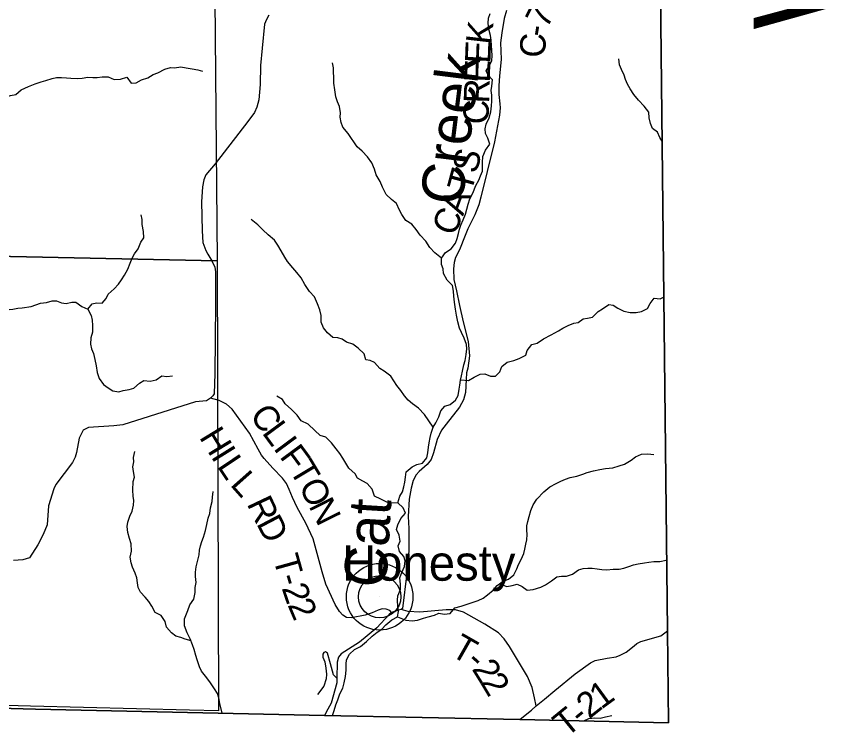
# Model space of a CAD drawing. Extents: x 2043100 to 2470832, y 443715 to 810583.
# Drawn here: x 2250111 to 2259800, y 578203 to 586640 of the extents above; entities that cross this region are included whole.
import ezdxf

# ---------------------------------------------------------------- set-up
doc = ezdxf.new("R2010")
doc.units = 0
for name, color, linetype in [('GM_X_Adjacent_County', 7, 'Continuous'), ('GM_X_Adjacent_County_Text', 7, 'Continuous'), ('GM_X_County', 7, 'Continuous'), ('GM_X_County_Road', 7, 'Continuous'), ('GM_X_County_Road_Text', 7, 'Continuous'), ('GM_X_Minor_River', 7, 'Continuous'), ('GM_X_Minor_River_Text', 7, 'Continuous'), ('GM_X_Section', 7, 'Continuous'), ('GM_X_Township', 7, 'Continuous'), ('GM_X_Township_Road', 7, 'Continuous'), ('GM_X_Township_Road_Text', 7, 'Continuous'), ('GM_X_Unincorporated', 7, 'Continuous'), ('GM_X_Unincorporated_Location', 7, 'Continuous'), ('GM_X_Unincorporated_Text', 7, 'Continuous')]:
    doc.layers.add(name, color=color, linetype=linetype)

msp = doc.modelspace()

# ---------------------------------------------------------------- linework, layer by layer
at = {"layer": 'GM_X_Adjacent_County'}
msp.add_lwpolyline([(2216579.5, 579557.9), (2223507.5, 579310.4), (2225427.7, 579241.8), (2226568.4, 579203.4), (2228315.1, 579144.7), (2231348.6, 579042.7), (2232125.7, 579016.6), (2234047.9, 578951.9), (2239312.3, 578790.5), (2242217.7, 578701.5), (2247300.8, 578559.2), (2250333.8, 578477), (2253742.5, 578404.8), (2256042.8, 578356.1), (2257797.2, 578318.9), (2257785.1, 579400.1), (2257700.8, 586916.3), (2257667, 589930.8), (2257605.5, 595412.8), (2257611.2, 601163.6)], dxfattribs=at)
at = {"layer": 'GM_X_County'}
msp.add_lwpolyline([(2257611.2, 601163.6), (2257605.5, 595412.8), (2257667, 589930.8), (2257700.8, 586916.3), (2257785.1, 579400.1), (2257797.2, 578318.9), (2256042.8, 578356.1), (2253742.5, 578404.8), (2250333.8, 578477), (2247300.8, 578559.2), (2242217.7, 578701.5), (2239312.3, 578790.5), (2234047.9, 578951.9), (2232125.7, 579016.6), (2231348.6, 579042.7), (2228315.1, 579144.7), (2226568.4, 579203.4), (2225427.7, 579241.8), (2225441.5, 581717.3), (2225483.5, 589244.8), (2225499.1, 592053.4), (2225505.3, 593158.4), (2225533.1, 595536.5), (2225566.1, 598355.5)], dxfattribs=at)
at = {"layer": 'GM_X_County_Road'}
msp.add_lwpolyline([(2255885.3, 586710.4), (2255857.5, 586614.2), (2255831.8, 586446.1), (2255815.9, 586327.9), (2255820.1, 586235.9), (2255824.2, 586133.8), (2255804.5, 585939.6), (2255794.7, 585821.5), (2255796.9, 585721.4), (2255807, 585609.3), (2255811.1, 585563.3), (2255805.2, 585477.2), (2255745.8, 585162.8), (2255658.4, 584812.4), (2255583, 584512), (2255559.1, 584419.9), (2255511.4, 584303.8), (2255431.7, 584137.5), (2255397.9, 584057.4), (2255334.2, 583891.1), (2255286.4, 583801), (2255268.5, 583740.9), (2255260.6, 583664.8), (2255266.8, 583540.7), (2255297, 583406.7), (2255331.2, 583234.6), (2255377.4, 583042.5), (2255433.7, 582808.3), (2255449.9, 582642.2), (2255430.2, 582496.1), (2255416.3, 582440), (2255410.4, 582361.9), (2255402.6, 582209.8), (2255378.8, 582121.7), (2255331, 582035.5), (2255173.5, 581835.1), (2255121.6, 581767), (2255069.9, 581654.8), (2255026.2, 581498.6), (2254998.3, 581418.5), (2254950.5, 581362.4), (2254856.7, 581280.2), (2254822.8, 581240.1), (2254785, 581174), (2254761.1, 581081.9), (2254741.3, 580953.7), (2254725.7, 580747.5), (2254733.9, 580605.4), (2254736.1, 580481.3), (2254736.3, 580345.2), (2254710.7, 580078.9), (2254661.4, 579664.4), (2254645.4, 579652.4), (2254613.4, 579644.4), (2254553.6, 579624.3), (2254531.6, 579618.2), (2254501.7, 579594.2), (2254360.1, 579435.8), (2254152.6, 579269.4), (2253939.1, 579128.9), (2253905.2, 579092.9), (2253891.3, 579030.8), (2253888.5, 578845.4), (2253887.6, 578790.6), (2253820.1, 578550.2), (2253780.2, 578480.1), (2253742.5, 578404.8)], dxfattribs=at)
at = {"layer": 'GM_X_Minor_River'}
for points in [[(2255436.2, 584429.5), (2255455.5, 584491.8), (2255488.8, 584558.2), (2255523.8, 584646.8), (2255559.1, 584709.2), (2255580.5, 584763.6), (2255601.9, 584815.9), (2255605.4, 584866), (2255604.8, 584918.1), (2255608, 584988.2), (2255637.1, 585064.6), (2255688.4, 585133.3), (2255667.5, 585207.2), (2255640.9, 585259), (2255636.3, 585315), (2255647.7, 585371.2), (2255682.9, 585443.7), (2255700.1, 585516), (2255711.2, 585588.2), (2255714.6, 585642.4), (2255713.9, 585710.5), (2255707.2, 585768.5), (2255712.6, 585818.6), (2255719.8, 585892.8), (2255671.1, 585948.3), (2255646.5, 586000.2), (2255678, 586050.6), (2255715.2, 586117.1), (2255716.5, 586181.2), (2255711.9, 586237.2), (2255709.2, 586297.3), (2255706.5, 586361.4), (2255697.8, 586415.3), (2255679, 586491.3), (2255672.2, 586559.3), (2255675.5, 586619.4), (2255692.9, 586675.7)], [(2257725, 585161.6), (2257695.1, 585215.3), (2257664.4, 585275.1), (2257607.8, 585320.5), (2257585.1, 585378.4), (2257568.3, 585444.3), (2257563.6, 585512.3), (2257510.7, 585583.9), (2257443.9, 585653.2), (2257389.1, 585720.8), (2257342.3, 585788.3), (2257311.6, 585842.1), (2257289, 585897.9), (2257272.4, 585949.8), (2257241.6, 586015.6), (2257219, 586069.4), (2257210.1, 586141.4)], [(2250254.6, 585813.3), (2250332, 585845.9), (2250401.8, 585868.7), (2250455.7, 585883.3), (2250531.5, 585910.2), (2250583.4, 585918.8), (2250641.5, 585919.4), (2250699.5, 585918), (2250753.6, 585914.6), (2250827.7, 585907.4), (2250883.7, 585912), (2250951.6, 585924.8), (2251011.8, 585919.4), (2251061.8, 585920), (2251121.7, 585928.7), (2251191.8, 585927.4), (2251264.2, 585896.2), (2251338.2, 585899), (2251410, 585923.8), (2251462.8, 585854.3), (2251522.8, 585858.9), (2251584.5, 585893.7), (2251658.3, 585918.5), (2251721.9, 585955.3), (2251777.7, 585975.9), (2251859.3, 586018.8), (2251925.1, 586037.6), (2251975.2, 586034.1), (2252047.2, 586044.9), (2252111.3, 586035.6), (2252181.5, 586022.4), (2252247.7, 586011.1), (2252301.9, 585995.6)], [(2255121.2, 583793.1), (2255040.4, 583856.3), (2254983.7, 583915.8), (2254936.7, 583993.4), (2254869.9, 584062.8), (2254821.1, 584130.3), (2254770.4, 584191.9), (2254701.8, 584237.2), (2254653, 584304.8), (2254624.4, 584356.5), (2254589.5, 584434.3), (2254532.9, 584481.7), (2254468.1, 584543.1), (2254425.1, 584626.8), (2254396.3, 584696.5), (2254351.4, 584774.2), (2254330.7, 584840), (2254297.8, 584913.8), (2254246.9, 584985.3), (2254184.1, 585050.8), (2254125.5, 585104.2), (2254019.6, 585259.3), (2253958.7, 585334.7), (2253936.1, 585388.6), (2253925.4, 585452.5), (2253930.8, 585502.7), (2253919.9, 585578.7), (2253893.3, 585632.5), (2253876.6, 585694.4), (2253863.7, 585774.4), (2253852.8, 585852.4), (2253849.9, 585928.4), (2253847.3, 585978.5), (2253846.7, 586032.6), (2253834, 586094.5)], [(2249739.3, 585851.7), (2249796.3, 585837.4), (2249828.5, 585777.5), (2249832.7, 585709.4), (2249868.9, 585645.5), (2249922.9, 585645.7), (2249984.7, 585687.9), (2250038.7, 585710.1), (2250104.7, 585720.3), (2250164.5, 585774.5), (2250254.6, 585813.3)], [(2253837, 578404.1), (2253856.7, 578463), (2253875.9, 578531.4), (2253897.3, 578589.7), (2253922.5, 578658.1), (2253955.8, 578726.5), (2253975.1, 578786.8), (2253990.2, 578865.2), (2253997.4, 578939.3), (2253996.6, 579007.4), (2254002, 579061.6), (2254035.3, 579126), (2254094.7, 579180.8), (2254166.4, 579217.6), (2254235.7, 579276.5), (2254305.1, 579339.3), (2254362.6, 579384), (2254418.3, 579420.7), (2254465.7, 579471.3), (2254535.1, 579532.1), (2254600.8, 579564.9), (2254612, 579631.1), (2254607.4, 579687.2), (2254602.5, 579761.2), (2254605.9, 579815.3), (2254637.1, 579889.8), (2254636.4, 579949.9), (2254627.6, 580023.9), (2254652.8, 580090.3), (2254684.1, 580160.7), (2254691.3, 580226.9), (2254676.7, 580278.8), (2254624, 580336.4), (2254609.3, 580402.3), (2254632.6, 580458.6), (2254619.9, 580526.6), (2254589, 580596.4), (2254604.5, 580648.6), (2254639.7, 580723.1), (2254697, 580785.8), (2254670.2, 580851.7), (2254607.5, 580909.1), (2254628.6, 580987.4), (2254660.1, 581037.8), (2254677.4, 581096.1), (2254686.8, 581154.3), (2254694.2, 581210.5), (2254705.4, 581274.7), (2254774.8, 581335.5), (2254828.6, 581360.2), (2254896.4, 581376.9), (2254945.8, 581439.6), (2254959.1, 581499.8), (2254966.4, 581564), (2254973.8, 581618.2), (2254987.1, 581680.4), (2254998.5, 581730.6), (2255021.7, 581799), (2255053.2, 581851.4), (2255088.4, 581923.9), (2255113.6, 581994.2), (2255161, 582046.8), (2255220.9, 582067.5), (2255284.3, 582118.3), (2255315.7, 582174.7), (2255328.9, 582247), (2255336.3, 582297.2), (2255345.7, 582353.3), (2255355.1, 582405.5), (2255366.5, 582459.7), (2255383.7, 582536), (2255399.1, 582588.3), (2255412.3, 582656.5), (2255419.6, 582722.7), (2255415, 582774.7), (2255388.1, 582848.6), (2255357.3, 582914.3), (2255332.7, 582966.1), (2255311.9, 583042), (2255296.9, 583122), (2255286.1, 583192), (2255273.2, 583273.9), (2255264.4, 583344), (2255263.7, 583404), (2255248.9, 583470), (2255186.2, 583533.4), (2255145.3, 583611.1), (2255140.6, 583665.1), (2255122, 583719), (2255121.2, 583793.1), (2255166.5, 583857.7), (2255234, 583902.5), (2255287.3, 583969.2), (2255306.7, 584025.5), (2255320.1, 584081.7), (2255333.5, 584131.9), (2255348.9, 584182.2), (2255376.3, 584242.5), (2255403.5, 584308.9), (2255420.9, 584369.2), (2255436.2, 584429.5)], [(2250950.5, 583190.7), (2251004, 583253.3), (2251055.9, 583265.9), (2251122, 583260.6), (2251167.5, 583315.2), (2251190.9, 583369.5), (2251262.2, 583430.4), (2251313.6, 583485), (2251347.1, 583535.5), (2251384.5, 583590), (2251421.7, 583662.5), (2251450.9, 583734.9), (2251476.3, 583793.3), (2251503.7, 583843.7), (2251545.1, 583900.2), (2251578.2, 583978.7), (2251611.7, 584033.1), (2251608.8, 584105.2), (2251591.9, 584187.2), (2251593.2, 584249.3), (2251582.6, 584303.2)], [(2255021.8, 581799.1), (2254972.8, 581874.5), (2254919.9, 581950.1), (2254851, 582025.4), (2254780.4, 582074.7), (2254725.9, 582118.2), (2254685.3, 582169.8), (2254642.5, 582233.5), (2254595.8, 582293.1), (2254559.1, 582348.7), (2254522.5, 582400.4), (2254445.8, 582461.7), (2254393.4, 582491.2), (2254332.5, 582562.6), (2254280.2, 582586.1), (2254230.1, 582595.5), (2254207.3, 582663.4), (2254136.5, 582730.7), (2254073.8, 582780.1), (2254001.5, 582803.3), (2253951.1, 582836.9), (2253898.9, 582852.3), (2253838.8, 582855.7), (2253778.1, 582911.1), (2253729.4, 582972.6), (2253702.6, 583038.4), (2253701.7, 583116.6), (2253687, 583182.5), (2253660.1, 583254.3), (2253625.2, 583336.1), (2253564.4, 583397.5), (2253511.4, 583483), (2253466.5, 583560.7), (2253413.8, 583622.2), (2253367.1, 583677.8), (2253304.2, 583753.2), (2253275.6, 583804.9), (2253230.7, 583876.6), (2253191.9, 583944.2), (2253151.2, 584003.9), (2253078.5, 584065.2), (2253013.7, 584124.6), (2252955, 584186), (2252878.2, 584247.3)], [(2255347, 582360.5), (2255437.8, 582352.3), (2255505.4, 582389.1), (2255577.1, 582424), (2255631.1, 582428.6), (2255697.4, 582403.2), (2255755.5, 582399.9), (2255806.9, 582454.5), (2255830.2, 582514.9), (2255893.7, 582567.6), (2255971.6, 582586.5), (2256037.3, 582609.3), (2256113, 582648.2), (2256128.3, 582704.4), (2256185.6, 582775.2), (2256247.5, 582789.8), (2256320.9, 582842.7), (2256414.5, 582887.8), (2256498, 582934.8), (2256551.7, 582965.4), (2256613.4, 583000.2), (2256679.1, 583024.9), (2256731.1, 583035.5), (2256788.6, 583076.2), (2256840.6, 583086.8), (2256900.5, 583095.4), (2256965.8, 583162.2), (2257019.5, 583194.9), (2257092.9, 583247.8), (2257143.1, 583238.3), (2257197.5, 583202.8), (2257268, 583167.6), (2257344.2, 583152.4), (2257414.3, 583153.1), (2257478.2, 583161.8), (2257547.8, 583200.7), (2257581.2, 583259.1), (2257626.5, 583319.7), (2257696.7, 583312.4), (2257745.5, 583335.1)], [(2248781.1, 583006.6), (2248896.4, 583023.4), (2248948.4, 583033.6), (2249012.2, 583083.8), (2249080.1, 583144), (2249153.9, 583182.3), (2249229.9, 583200.5), (2249287.9, 583206.7), (2249349.9, 583198.9), (2249427.9, 583191.1), (2249489.9, 583187.3), (2249558, 583181.5), (2249614, 583179.6), (2249666, 583175.8), (2249724, 583178), (2249790, 583184.2), (2249848, 583180.3), (2249900, 583178.5), (2249982, 583182.8), (2250070, 583193), (2250125.9, 583203.2), (2250179.9, 583207.3), (2250283.5, 583223.4)], [(2250283.5, 583223.4), (2250393.5, 583260.7), (2250463.4, 583271.4), (2250531.3, 583288.2), (2250581.3, 583290.8), (2250641.6, 583265.4), (2250695.8, 583256), (2250761.6, 583274.7), (2250811.6, 583275.3), (2250880.3, 583221.9), (2250950.7, 583190.7), (2250989.6, 583114.9), (2251002.2, 583063), (2251008.9, 582999), (2251007.8, 582920.8), (2250986.6, 582852.5), (2250985.4, 582778.4), (2250994.1, 582722.4), (2251020.7, 582670.6), (2251033.5, 582596.6), (2251048.4, 582522.7), (2251063.2, 582446.7), (2251084.1, 582374.9), (2251136.9, 582305.3), (2251191.4, 582263.9), (2251245.8, 582230.4), (2251318.1, 582217.2), (2251369.9, 582231.8), (2251439.8, 582246.5), (2251495.7, 582259.2), (2251559.1, 582320), (2251610.8, 582350.6), (2251686.9, 582341.4), (2251756.8, 582360.2), (2251822.3, 582404.9), (2251884.4, 582399.6), (2251950.4, 582406.4)], [(2254607.5, 580909.1), (2254525.5, 580906.2), (2254475.3, 580917.6), (2254406.9, 580950.9), (2254332.4, 580986.2), (2254303.5, 581070), (2254242.7, 581135.4), (2254192.3, 581164.9), (2254129.9, 581198.3), (2254101.2, 581252.1), (2254028.4, 581317.4), (2253993.7, 581375.1), (2253959, 581436.8), (2253920.3, 581492.5), (2253879.7, 581546.1), (2253822.9, 581615.6), (2253758, 581685), (2253691.8, 581702.3), (2253627.1, 581759.7), (2253548.2, 581834.9), (2253467.7, 581874.1), (2253418.8, 581943.7), (2253352, 582011), (2253277.2, 582076.3), (2253244.6, 582128.1), (2253178.1, 582167.4)], [(2252168.2, 579282.9), (2252099.8, 579303.2), (2252049.5, 579322.7), (2251991.2, 579340.1), (2251938.8, 579379.6), (2251878, 579445), (2251865.2, 579511), (2251816.4, 579580.5), (2251745.9, 579617.8), (2251705, 579693.5), (2251672.4, 579747.2), (2251627.8, 579798.8), (2251573, 579858.3), (2251546.4, 579910.1), (2251537.8, 579966.1), (2251529.1, 580024.1), (2251510.4, 580082), (2251479.6, 580151.8), (2251463, 580203.7), (2251452.3, 580267.6), (2251465.5, 580341.9), (2251462.5, 580426), (2251443.8, 580489.9), (2251425, 580559.8), (2251414.1, 580629.8), (2251421.6, 580681.9), (2251448.8, 580752.3), (2251474.1, 580810.7), (2251491.3, 580883), (2251492.7, 580935.1), (2251486.1, 580989.1), (2251483.4, 581057.2), (2251486.2, 581161.4), (2251503.6, 581211.7), (2251490.8, 581279.6), (2251484.2, 581333.6), (2251493.6, 581391.8), (2251489, 581443.8), (2251504.2, 581514.1)], [(2254600.8, 579564.9), (2254701.3, 579527.9), (2254775.4, 579520.7), (2254837.4, 579525.4), (2254909.2, 579550.2), (2254963, 579566.9), (2255036.9, 579587.7), (2255090.7, 579608.3), (2255152.8, 579599), (2255222.8, 579603.8), (2255278.1, 579670.5), (2255353.9, 579693.3), (2255411.7, 579712), (2255551.3, 579757.6), (2255611, 579786.3), (2255662.6, 579826.9), (2255730.1, 579881.7), (2255777.5, 579934.3), (2255847, 579985.2), (2255908.7, 580009.9), (2255974.2, 580060.7), (2256009.5, 580131.2), (2256028.9, 580183.4), (2256060.2, 580241.9), (2256089.4, 580314.3), (2256100.9, 580364.5), (2256116.3, 580420.8), (2256127.7, 580473), (2256129, 580535.1), (2256126.4, 580587.1), (2256125.8, 580637.2), (2256137.2, 580689.4), (2256152.5, 580749.7), (2256171.8, 580818), (2256201, 580886.4), (2256244.3, 580953), (2256325.4, 581038), (2256398.8, 581096.9), (2256470.4, 581135.7), (2256526.1, 581164.4), (2256581.9, 581189), (2256637.7, 581207.7), (2256715.6, 581224.5), (2256787.4, 581247.4), (2256839.2, 581266), (2256911, 581286.8), (2256984.9, 581303.6), (2257054.9, 581312.4), (2257140.8, 581323.3), (2257212.6, 581344.2), (2257278.5, 581364.9), (2257356, 581411.8), (2257407.6, 581452.5), (2257479.3, 581483.3), (2257551.3, 581488.1), (2257621.4, 581478.8)], [(2252535.7, 578431.7), (2252508.7, 578546.5), (2252495.9, 578610.4), (2252479.3, 578662.3), (2252446.7, 578718.1), (2252397.8, 578789.7), (2252355.1, 578849.3), (2252292.2, 578924.7), (2252269.6, 578978.5), (2252242.6, 579058.4), (2252226, 579112.3), (2252207.2, 579182.2), (2252184.6, 579238), (2252159.8, 579305.9), (2252122.9, 579379.6), (2252090, 579461.3), (2252091, 579541.5), (2252129.9, 579642.1), (2252153.2, 579708.4), (2252200.5, 579773), (2252217.6, 579853.3), (2252218.9, 579913.5), (2252228.3, 579971.7), (2252221.5, 580039.7), (2252222.9, 580091.8), (2252230.2, 580153.9), (2252247.3, 580232.3), (2252262.6, 580296.5), (2252270, 580350.7), (2252279.4, 580402.9), (2252294.8, 580455.1), (2252316.3, 580505.4), (2252337.4, 580583.8), (2252354.6, 580656.1), (2252369.8, 580728.4), (2252389.2, 580782.7), (2252398.4, 580850.9), (2252415.6, 580923.2), (2252423, 580977.3), (2252428.3, 581041.5)], [(2255806, 579955.2), (2255889.7, 579923.5), (2255953.6, 579934.2), (2256011.5, 579950.9), (2256069.9, 579923.5), (2256128.4, 579880.1), (2256200.4, 579888.9), (2256290.1, 579913.9), (2256345.9, 579942.5), (2256415.4, 579989.4), (2256480.9, 580038.2), (2256532.9, 580044.7), (2256594.9, 580047.4), (2256662.7, 580070.2), (2256734.2, 580119), (2256792, 580135.7), (2256846, 580138.3), (2256896, 580140.8), (2256954.2, 580131.5), (2257008.3, 580124), (2257068.4, 580120.7), (2257144.4, 580129.5), (2257214.4, 580128.3), (2257270.4, 580138.9), (2257328.2, 580157.6), (2257384, 580178.2), (2257437.9, 580190.8), (2257511.8, 580203.7), (2257565.8, 580212.2), (2257621.8, 580216.9), (2257693.8, 580219.7), (2257767.7, 580232.5), (2257780.2, 580241.6)], [(2256796.7, 578341.4), (2256856.1, 578369.6), (2256928.1, 578376.4), (2256990.2, 578371.1), (2257054, 578387.8), (2257129.9, 578404.7)]]:
    msp.add_lwpolyline(points, dxfattribs=at)
at = {"layer": 'GM_X_Section'}
for points in [[(2247160.3, 589180.2), (2252428.7, 589049.6), (2252475, 583760), (2247227.5, 583868.8)], [(2252475, 583760), (2252493.4, 578457.9), (2252149, 578464.8), (2250278.2, 578513.6), (2248537.8, 578562.8), (2247286.4, 578594.9), (2247227.5, 583868.8)]]:
    msp.add_lwpolyline(points, close=True, dxfattribs=at)
at = {"layer": 'GM_X_Township'}
msp.add_lwpolyline([(2257611.2, 601163.6), (2257605.5, 595412.8), (2257667, 589930.8), (2257700.8, 586916.3), (2257785.1, 579400.1), (2257797.2, 578318.9), (2256042.8, 578356.1), (2253742.5, 578404.8), (2250333.8, 578477), (2247300.8, 578559.2), (2242217.7, 578701.5), (2239312.3, 578790.5), (2234047.9, 578951.9), (2232125.7, 579016.6), (2231348.6, 579042.7), (2228315.1, 579144.7), (2226568.4, 579203.4), (2225427.7, 579241.8), (2225441.5, 581717.3), (2225483.5, 589244.8), (2225499.1, 592053.4), (2225505.3, 593158.4), (2225533.1, 595536.5), (2225566.1, 598355.5)], dxfattribs=at)
at = {"layer": 'GM_X_Township_Road'}
for points in [[(2253084.9, 586656.4), (2253057, 586604.4), (2253033.1, 586548.3), (2253005.6, 586266), (2252987.9, 586061.8), (2252984.2, 585837.6), (2252966.5, 585659.4), (2252944.7, 585569.3), (2252914.8, 585509.2), (2252837.1, 585401), (2252452.3, 584904), (2252342.6, 584773.8), (2252318.8, 584713.7), (2252302.9, 584631.6), (2252291.2, 584457.4), (2252297.7, 584113.1), (2252307.9, 583975), (2252342, 583881), (2252368, 583839), (2252414.1, 583761), (2252448.1, 583687), (2252458.2, 583630.9), (2252456.8, 583246.6), (2252448, 582431.9), (2252442.4, 582193.6), (2252424.4, 582169.6), (2252396.5, 582141.5), (2252352.6, 582111.4), (2252220.8, 582099.2), (2251366.3, 581829.8), (2251258.4, 581815.7), (2250958.8, 581797.2), (2250896.9, 581765.1), (2250849.1, 581671), (2250817.4, 581502.8), (2250803.5, 581448.7), (2250769.7, 581386.6), (2250574.3, 581126.1), (2250550.4, 581074), (2250486.8, 580875.7), (2250471.1, 580649.5), (2250427.4, 580537.4), (2250363.6, 580415.2), (2250262.6, 580260.1), (2250186.7, 580237.7), (2250074.7, 580229)], [(2254531.6, 579618.2), (2254509.6, 579642.2), (2254467.6, 579658.2), (2254421.7, 579660.1), (2254373.7, 579646), (2254303.9, 579611.9), (2254220, 579587.8), (2254060.3, 579553.5), (2254002.3, 579559.4), (2253956.4, 579587.4), (2253916.3, 579629.4), (2253866.3, 579711.4), (2253758.1, 579951.5), (2253715.9, 580097.5), (2253607.5, 580483.7), (2253521.3, 580671.8), (2253419.1, 580853.8), (2253363, 580971.8), (2253326.9, 581065.9), (2253292.9, 581137.9), (2253246.8, 581201.9), (2253132.8, 581319.8), (2253030.8, 581431.8), (2252998.8, 581469.8), (2252960.7, 581539.8), (2252858.5, 581731.8), (2252654.4, 582013.8), (2252586.4, 582071.7), (2252500.4, 582113.6), (2252396.5, 582141.5)], [(2256042.8, 578356.1), (2256105.4, 578407.3), (2256181.2, 578467.4), (2256237.1, 578519.5), (2256217, 578613.6), (2256190.8, 578735.7), (2256132.7, 578863.7), (2255922.4, 579215.8), (2255858.4, 579307.8), (2255792.4, 579379.7), (2255632.4, 579481.6), (2255378.5, 579619.4), (2255286.6, 579647.3), (2255176.7, 579649.1), (2254863.2, 579620.7), (2254727.3, 579630.5), (2254645.4, 579652.4)], [(2256237.1, 578519.5), (2256334.8, 578595.8), (2256456.5, 578698), (2256695.9, 578894.5), (2256877.5, 579022.9), (2256931.4, 579053), (2257071.2, 579081.2), (2257179, 579095.4), (2257226.9, 579113.5), (2257296.8, 579149.6), (2257390.6, 579223.8), (2257424.5, 579251.9), (2257468.4, 579273.9), (2257706, 579344.3), (2257785.1, 579400.1)], [(2253888.5, 578845.4), (2253849, 578883.2), (2253812, 579013), (2253775, 579136.8), (2253754.9, 579154.7), (2253733, 579144.5), (2253723.2, 579126.4), (2253723.5, 579090.4), (2253745.9, 579034.5), (2253758.5, 578962.5), (2253765.1, 578890.5), (2253761.5, 578834.5), (2253734.2, 578748.2), (2253657.1, 578651.5)]]:
    msp.add_lwpolyline(points, dxfattribs=at)
at = {"layer": 'GM_X_Unincorporated'}
for radius in [392.8, 249]:
    msp.add_circle((2254391.6, 579802.3), radius, dxfattribs=at)
at = {"layer": 'GM_X_Unincorporated_Location'}
msp.add_line((2254391.6, 579802.3), (2254391.6, 579802.3), dxfattribs=at)

# ---------------------------------------------------------------- texts
at = {"layer": 'GM_X_Adjacent_County_Text'}
msp.add_text('WASHINGTON COUNTY', height=1000, rotation=90.38621, dxfattribs=at).set_placement((2259801.3, 586491.9))
at = {"layer": 'GM_X_County_Road_Text'}
for s, rotation, p in [('7', 62.9276, (2256362, 586485.8)), ('K', 83.46912, (2255703.9, 586300.5)), ('-', 80.78022, (2256349.9, 586387.6)), ('C', 88.3176, (2256343.7, 586151.7)), ('E', 87.89095, (2255696.1, 586082.3)), ('E', 88.16109, (2255688.9, 585858.4)), ('R', 88.16534, (2255681, 585612.2)), ('C', 88.16534, (2255673.1, 585365.9)), ('S', 75.69756, (2255532.6, 584777.5)), ('T', 74.78205, (2255472.4, 584555.9)), ('A', 69.94639, (2255373.5, 584281.5)), ('C', 66.70762, (2255269.2, 584038))]:
    msp.add_text(s, height=300, rotation=rotation, dxfattribs=at).set_placement(p)
at = {"layer": 'GM_X_Minor_River_Text'}
for s, height, rotation, p in [('Creek', 499.95, 82.92784, (2255363.4, 584401.8)), ('Cat', 499.97, 86.51286, (2254467, 579901.6))]:
    msp.add_text(s, height=height, rotation=rotation, dxfattribs=at).set_placement(p)
at = {"layer": 'GM_X_Township_Road_Text'}
for s, rotation, p in [('C', 304.93831, (2252851.1, 581942.9)), ('L', 306.41919, (2252997.2, 581734.1)), ('H', 301.39797, (2252258.3, 581683.8)), ('I', 306.57285, (2253130.9, 581552.8)), ('I', 301.88425, (2252397.3, 581456.1)), ('F', 306.41758, (2253204.2, 581454)), ('L', 303.77117, (2252468.2, 581342.4)), ('T', 300.91231, (2253320.1, 581297.5)), ('L', 311.5628, (2252620.2, 581120.7)), ('O', 296.50478, (2253432.5, 581110.3)), ('R', 295.39204, (2252821.9, 580900.2)), ('N', 296.39727, (2253550.2, 580874.2)), ('D', 297.64603, (2252933.3, 580666.1)), ('T', 285.58514, (2253134.1, 580257.9)), ('-', 286.39904, (2253195.6, 580037.2)), ('2', 288.68546, (2253234.4, 579906.6)), ('2', 293.14802, (2253302.6, 579707.8)), ('T', 330.28436, (2255213.4, 579119.1)), ('-', 318.17815, (2255394.7, 579017.6)), ('2', 301.93616, (2255472.1, 578952.6)), ('2', 300.91066, (2255569.1, 578797)), ('1', 36.10389, (2257002.9, 578469.2)), ('2', 38.43021, (2256860.7, 578356.3)), ('T', 39.27056, (2256592.3, 578137.3)), ('-', 39.08893, (2256765.8, 578279.2))]:
    msp.add_text(s, height=300, rotation=rotation, dxfattribs=at).set_placement(p)
at = {"layer": 'GM_X_Unincorporated_Text'}
msp.add_text('Honesty', height=416.67, rotation=0.00001, dxfattribs=at).set_placement((2253948.2, 579992.1))

doc.saveas('drawing.dxf')
